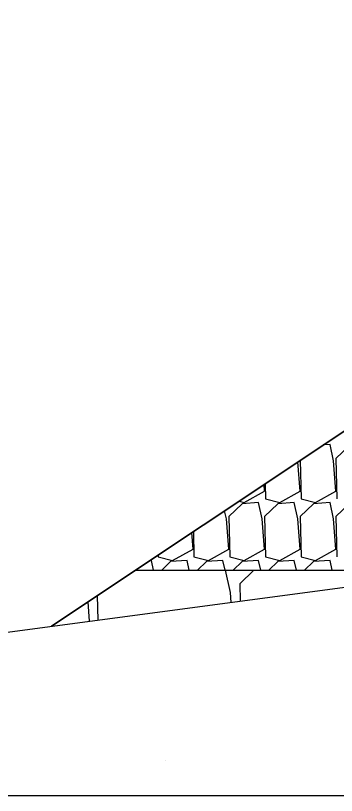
# Model space of a CAD drawing. Extents: x -26 to 4903, y -1010 to 9587.
# Drawn here: x 78.42 to 84.12, y 6000 to 6013.85 of the extents above; entities that cross this region are included whole.
import ezdxf

# ---------------------------------------------------------------- set-up
doc = ezdxf.new("R2010")
doc.units = 0
for name, color, linetype in [('Default', 7, 'Continuous'), ('Exist Cross Section Cell', 7, 'Continuous'), ('Exist XS Ground Line', 7, 'Continuous'), ('Prop XS Class II Rip Rap Ditch Liner', 7, 'Continuous')]:
    doc.layers.add(name, color=color, linetype=linetype)

msp = doc.modelspace()

# ---------------------------------------------------------------- linework, layer by layer
at = {"layer": 'Default'}
msp.add_line((106.5, 6021.299), (79.06, 6003.006), dxfattribs=at)
at = {"layer": 'Exist Cross Section Cell'}
msp.add_line((0, 6000), (150, 6000), dxfattribs=at)
at = {"layer": 'Exist XS Ground Line'}
msp.add_line((77.789, 6002.837), (84.485, 6003.727), dxfattribs=at)
at = {"layer": 'Prop XS Class II Rip Rap Ditch Liner'}
for p, q in [((79.06, 6003.006), (106.63, 6021.386)), ((84.011, 6006.236), (83.891, 6006.226)), ((84.075, 6005.946), (84.011, 6006.236)), ((84.353, 6006.213), (84.117, 6005.984)), ((83.483, 6005.954), (83.498, 6005.27)), ((84.117, 6005.984), (84.133, 6005.27)), ((83.482, 6005.404), (83.441, 6005.927)), ((84.117, 6005.404), (84.075, 6005.946)), ((82.857, 6005.537), (82.863, 6005.27)), ((82.484, 6005.206), (82.848, 6005.404)), ((82.848, 6005.404), (82.838, 6005.524)), ((83.119, 6005.206), (83.482, 6005.404)), ((83.754, 6005.206), (84.117, 6005.404)), ((82.863, 6005.27), (83.119, 6005.206)), ((83.498, 6005.27), (83.754, 6005.206)), ((82.449, 6005.183), (82.213, 6004.954)), ((82.394, 6005.229), (82.484, 6005.206)), ((82.741, 6005.206), (82.449, 6005.183)), ((82.805, 6004.916), (82.741, 6005.206)), ((83.083, 6005.183), (82.848, 6004.954)), ((83.376, 6005.206), (83.083, 6005.183)), ((83.44, 6004.916), (83.376, 6005.206)), ((83.718, 6005.183), (83.482, 6004.954)), ((84.011, 6005.206), (83.718, 6005.183)), ((84.075, 6004.916), (84.011, 6005.206)), ((84.353, 6005.183), (84.117, 6004.954)), ((82.17, 6004.916), (82.139, 6005.058)), ((82.213, 6004.374), (82.17, 6004.916)), ((82.213, 6004.954), (82.228, 6004.241)), ((82.848, 6004.374), (82.805, 6004.916)), ((82.848, 6004.954), (82.863, 6004.241)), ((83.482, 6004.374), (83.44, 6004.916)), ((83.482, 6004.954), (83.498, 6004.241)), ((84.117, 6004.374), (84.075, 6004.916)), ((84.117, 6004.954), (84.133, 6004.241)), ((81.578, 6004.374), (81.555, 6004.669)), ((81.583, 6004.688), (81.593, 6004.241)), ((81.214, 6004.176), (81.578, 6004.374)), ((81.849, 6004.176), (82.213, 6004.374)), ((82.484, 6004.176), (82.848, 6004.374)), ((83.119, 6004.176), (83.482, 6004.374)), ((83.754, 6004.176), (84.117, 6004.374)), ((80.837, 6004.176), (80.813, 6004.174)), ((80.875, 6004), (80.837, 6004.176)), ((80.957, 6004.271), (80.958, 6004.241)), ((80.958, 6004.241), (81.214, 6004.176)), ((81.179, 6004.153), (81.02, 6004)), ((81.472, 6004.176), (81.179, 6004.153)), ((81.51, 6004), (81.472, 6004.176)), ((81.593, 6004.241), (81.849, 6004.176)), ((81.814, 6004.153), (81.655, 6004)), ((82.106, 6004.176), (81.814, 6004.153)), ((82.145, 6004), (82.106, 6004.176)), ((82.228, 6004.241), (82.484, 6004.176)), ((82.449, 6004.153), (82.29, 6004)), ((82.741, 6004.176), (82.449, 6004.153)), ((82.78, 6004), (82.741, 6004.176)), ((82.863, 6004.241), (83.119, 6004.176)), ((83.083, 6004.153), (82.925, 6004)), ((83.376, 6004.176), (83.083, 6004.153)), ((83.415, 6004), (83.376, 6004.176)), ((83.498, 6004.241), (83.754, 6004.176)), ((83.718, 6004.153), (83.56, 6004)), ((84.011, 6004.176), (83.718, 6004.153)), ((84.05, 6004), (84.011, 6004.176)), ((80.551, 6004), (95.409, 6004)), ((82.24, 6003.607), (82.154, 6004)), ((82.659, 6004), (82.411, 6003.759)), ((82.411, 6003.759), (82.417, 6003.452)), ((82.254, 6003.43), (82.24, 6003.607)), ((79.875, 6003.549), (79.885, 6003.115)), ((79.74, 6003.096), (79.713, 6003.441)), ((81.095, 6000.622), (81.095, 6000.622))]:
    msp.add_line(p, q, dxfattribs=at)

doc.saveas('drawing.dxf')
